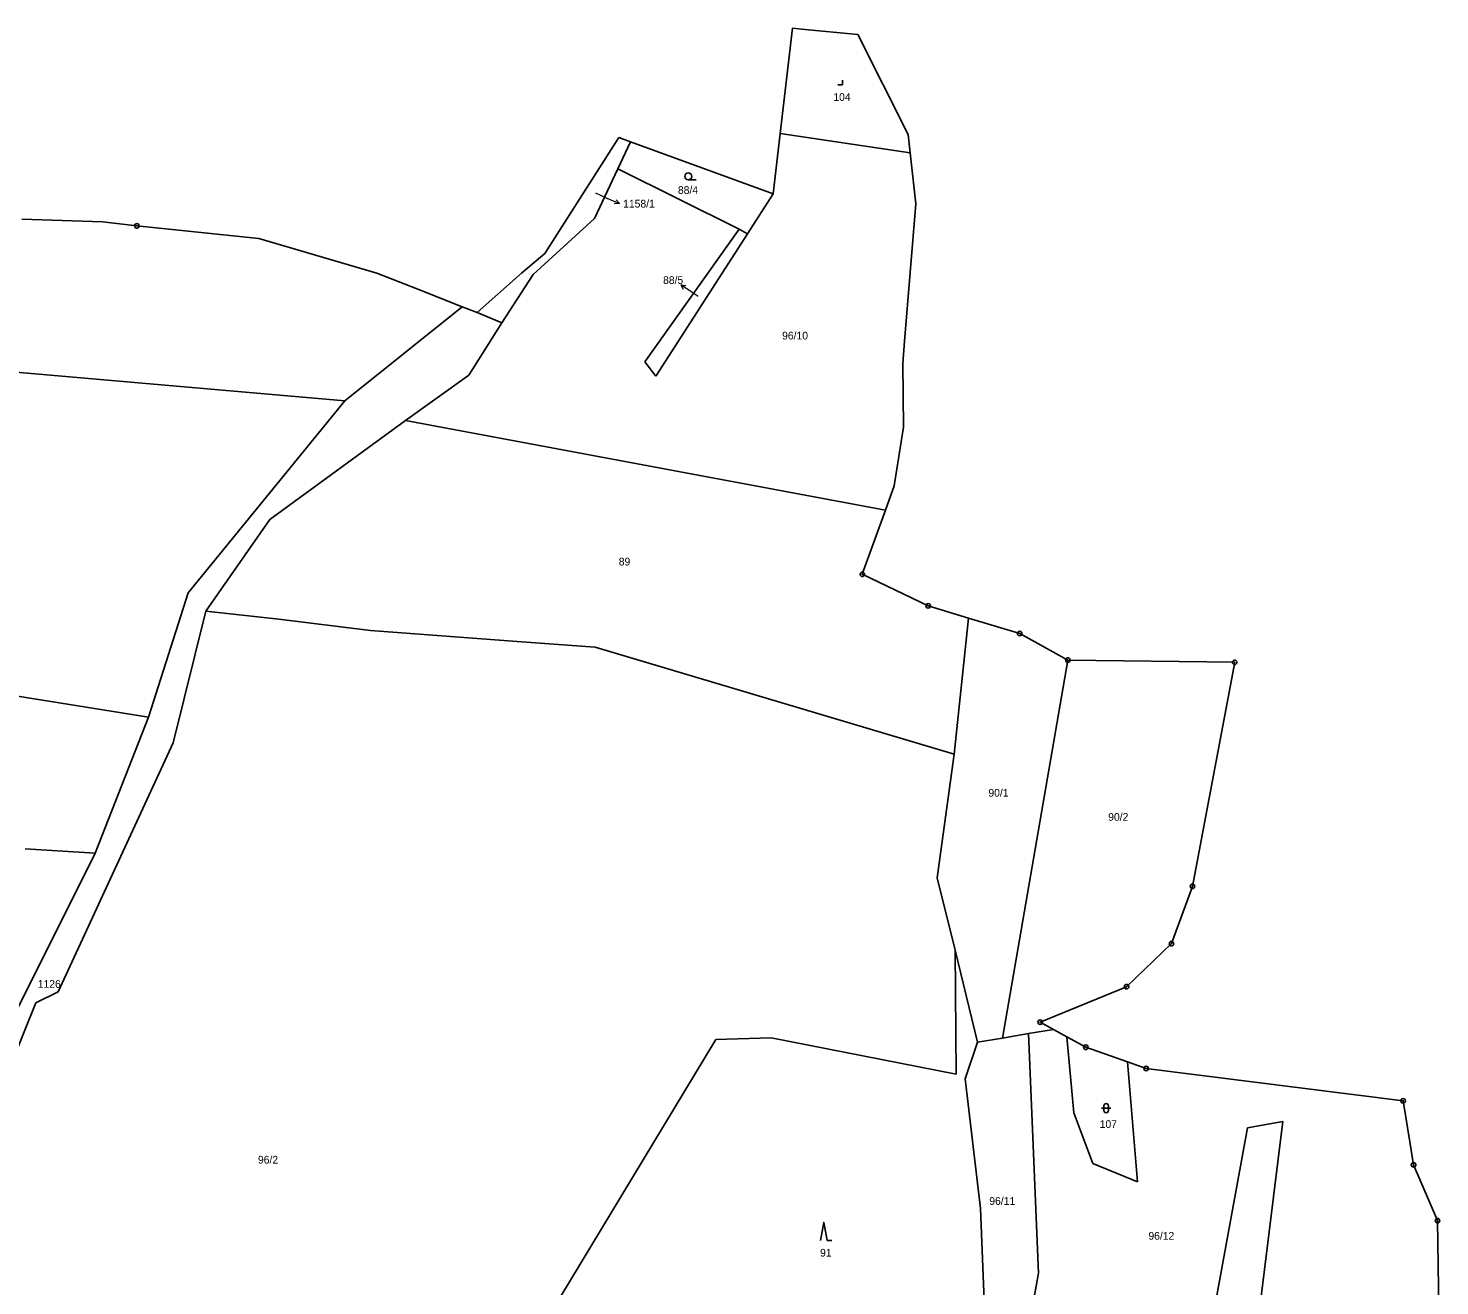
# Model space of a CAD drawing. Extents: x -765428 to -762163, y -1107632 to -1104975.
# Drawn here: x -763790.9 to -763480.4, y -1105856 to -1105579.4 of the extents above; entities that cross this region are included whole.
import ezdxf
from ezdxf.enums import TextEntityAlignment as Align

# ---------------------------------------------------------------- set-up
doc = ezdxf.new("R2010")
doc.units = 0
doc.header["$LTSCALE"] = 0.68
for name, color, linetype, lineweight in [('1', 7, 'Continuous', 25), ('3', 7, 'Continuous', 25), ('7', 7, 'Continuous', 13), ('8', 7, 'Continuous', 25)]:
    doc.layers.add(name, color=color, linetype=linetype, lineweight=lineweight)
doc.layers.add('2', color=7, linetype='Continuous')

msp = doc.modelspace()

# ---------------------------------------------------------------- linework, layer by layer
at = {"layer": '1'}
for p, q in [((-763625.49, -1105602.56), (-763622.76, -1105579.39)), ((-763622.76, -1105579.39), (-763622.04, -1105579.46)), ((-763622.04, -1105579.46), (-763620.8, -1105579.58)), ((-763620.8, -1105579.58), (-763608.39, -1105580.75)), ((-763608.39, -1105580.75), (-763597.36, -1105602.78)), ((-763660.97, -1105603.44), (-763677.26, -1105628.96)), ((-763660.97, -1105603.44), (-763658.42, -1105604.37)), ((-763627.06, -1105615.83), (-763625.49, -1105602.56)), ((-763625.49, -1105602.56), (-763596.9, -1105606.8)), ((-763597.36, -1105602.78), (-763596.9, -1105606.8)), ((-763661.2, -1105610.3), (-763658.42, -1105604.37)), ((-763658.42, -1105604.37), (-763627.06, -1105615.83)), ((-763596.9, -1105606.8), (-763595.63, -1105618.01)), ((-763666.35, -1105621.28), (-763661.2, -1105610.3)), ((-763634.49, -1105623.57), (-763661.2, -1105610.3)), ((-763627.06, -1105615.83), (-763632.67, -1105624.64)), ((-763595.63, -1105618.01), (-763598.12, -1105648.25)), ((-763792.32, -1105621.42), (-763774.59, -1105621.99)), ((-763774.59, -1105621.99), (-763767.03, -1105622.88)), ((-763767.03, -1105622.88), (-763740.22, -1105625.62)), ((-763679.82, -1105633.56), (-763666.35, -1105621.28)), ((-763740.22, -1105625.62), (-763714.25, -1105633.28)), ((-763634.49, -1105623.57), (-763655.25, -1105652.75)), ((-763652.82, -1105655.93), (-763632.67, -1105624.64)), ((-763632.67, -1105624.64), (-763634.49, -1105623.57)), ((-763677.26, -1105628.96), (-763682.44, -1105633.28)), ((-763714.25, -1105633.28), (-763705.25, -1105636.81)), ((-763692.19, -1105641.93), (-763682.44, -1105633.28)), ((-763686.73, -1105644.16), (-763679.82, -1105633.56)), ((-763705.25, -1105636.81), (-763695.48, -1105640.64)), ((-763721.29, -1105661.33), (-763695.48, -1105640.64)), ((-763695.48, -1105640.64), (-763692.19, -1105641.93)), ((-763694.02, -1105655.71), (-763686.73, -1105644.16)), ((-763692.19, -1105641.93), (-763686.73, -1105644.16)), ((-763598.12, -1105648.25), (-763598.53, -1105653.11)), ((-763832.2, -1105651.65), (-763721.29, -1105661.33)), ((-763655.25, -1105652.75), (-763652.82, -1105655.93)), ((-763598.53, -1105653.11), (-763598.36, -1105667.11)), ((-763707.91, -1105665.67), (-763694.02, -1105655.71)), ((-763755.76, -1105703.6), (-763721.29, -1105661.33)), ((-763737.76, -1105687.49), (-763707.91, -1105665.67)), ((-763707.91, -1105665.67), (-763602.33, -1105685.38)), ((-763598.36, -1105667.11), (-763600.42, -1105680.08)), ((-763600.42, -1105680.08), (-763602.33, -1105685.38)), ((-763751.85, -1105707.64), (-763737.76, -1105687.49)), ((-763602.33, -1105685.38), (-763607.42, -1105699.52)), ((-763607.42, -1105699.52), (-763592.93, -1105706.44)), ((-763764.46, -1105730.95), (-763755.76, -1105703.6)), ((-763592.93, -1105706.44), (-763584.05, -1105709.13)), ((-763759.02, -1105736.62), (-763751.85, -1105707.64)), ((-763735.83, -1105709.37), (-763751.85, -1105707.64)), ((-763715.66, -1105711.9), (-763735.83, -1105709.37)), ((-763587.18, -1105739.06), (-763584.05, -1105709.13)), ((-763584.05, -1105709.13), (-763572.79, -1105712.53)), ((-763683.33, -1105714.31), (-763715.66, -1105711.9)), ((-763572.79, -1105712.53), (-763562.22, -1105718.38)), ((-763666.23, -1105715.51), (-763683.33, -1105714.31)), ((-763666.23, -1105715.51), (-763587.18, -1105739.06)), ((-763562.22, -1105718.38), (-763576.61, -1105801.54)), ((-763562.22, -1105718.38), (-763525.49, -1105718.87)), ((-763525.49, -1105718.87), (-763534.79, -1105768.16)), ((-763798.58, -1105725.49), (-763764.46, -1105730.95)), ((-763776.21, -1105760.89), (-763764.46, -1105730.95)), ((-763784.37, -1105791.34), (-763759.02, -1105736.62)), ((-763590.93, -1105766.27), (-763587.18, -1105739.06)), ((-763794.99, -1105798.45), (-763776.21, -1105760.89)), ((-763776.21, -1105760.89), (-763791.61, -1105759.89)), ((-763587, -1105782.18), (-763590.93, -1105766.27)), ((-763534.79, -1105768.16), (-763539.4, -1105780.76)), ((-763539.4, -1105780.76), (-763549.28, -1105790.23)), ((-763586.76, -1105809.46), (-763587, -1105782.18)), ((-763587, -1105782.18), (-763582.11, -1105802.47)), ((-763568.3, -1105798.04), (-763549.28, -1105790.23)), ((-763797.19, -1105813.31), (-763789.28, -1105793.78)), ((-763789.28, -1105793.78), (-763784.37, -1105791.34)), ((-763570.87, -1105800.56), (-763565.39, -1105799.63)), ((-763568.3, -1105798.04), (-763565.39, -1105799.63)), ((-763565.39, -1105799.63), (-763562.44, -1105801.25)), ((-763676.35, -1105862.56), (-763639.64, -1105801.86)), ((-763639.64, -1105801.86), (-763627.5, -1105801.45)), ((-763627.5, -1105801.45), (-763586.76, -1105809.46)), ((-763582.11, -1105802.47), (-763584.79, -1105810.53)), ((-763576.61, -1105801.54), (-763582.11, -1105802.47)), ((-763570.87, -1105800.56), (-763576.61, -1105801.54)), ((-763568.65, -1105853.22), (-763570.87, -1105800.56)), ((-763562.44, -1105801.25), (-763558.24, -1105803.55)), ((-763560.88, -1105817.95), (-763562.44, -1105801.25)), ((-763558.24, -1105803.55), (-763549.11, -1105806.78)), ((-763549.11, -1105806.78), (-763544.98, -1105808.24)), ((-763546.91, -1105833.17), (-763549.11, -1105806.78)), ((-763544.98, -1105808.24), (-763488.44, -1105815.33)), ((-763584.79, -1105810.53), (-763581.41, -1105839.04)), ((-763488.44, -1105815.33), (-763486.96, -1105824.35)), ((-763556.74, -1105829.15), (-763560.88, -1105817.95)), ((-763522.69, -1105821.27), (-763529.58, -1105858.94)), ((-763514.9, -1105819.9), (-763522.69, -1105821.27)), ((-763519.99, -1105860.74), (-763514.9, -1105819.9)), ((-763486.96, -1105824.35), (-763486.13, -1105829.41)), ((-763546.91, -1105833.17), (-763556.74, -1105829.15)), ((-763486.13, -1105829.41), (-763480.87, -1105841.69)), ((-763581.41, -1105839.04), (-763579.97, -1105876.02)), ((-763480.87, -1105841.69), (-763480.54, -1105861.33)), ((-763573.18, -1105878.25), (-763568.65, -1105853.22))]:
    msp.add_line(p, q, dxfattribs=at)
at = {"layer": '3'}
for p, q in [((-763645.713, -1105612.72), (-763643.963, -1105612.72)), ((-763554.771, -1105816.951), (-763552.769, -1105816.951)), ((-763554.271, -1105816.451), (-763554.271, -1105817.452)), ((-763553.269, -1105817.452), (-763553.269, -1105816.451)), ((-763615.14, -1105846.07), (-763614.144, -1105846.07))]:
    msp.add_line(p, q, dxfattribs=at)
for points in [[(-763612.811, -1105591.82), (-763611.81, -1105591.82), (-763611.81, -1105590.82)], [(-763615.14, -1105846.07), (-763615.89, -1105842.07), (-763616.64, -1105846.07)]]:
    msp.add_lwpolyline(points, dxfattribs=at)
msp.add_circle((-763645.7129, -1105611.9698), 0.75, dxfattribs=at)
for centre, start, end in [((-763553.77, -1105816.4509), 0, 180), ((-763553.77, -1105817.4509), 180, 359.98789)]:
    msp.add_arc(centre, 0.5, start, end, dxfattribs=at)
at = {"layer": '7'}
for p, q in [((-763660.868, -1105617.971), (-763661.58, -1105617.106)), ((-763647.378, -1105635.812), (-763646.828, -1105636.787))]:
    msp.add_line(p, q, dxfattribs=at)
for points in [[(-763666.16, -1105615.6), (-763663.61, -1105616.75), (-763660.868, -1105617.971), (-763661.987, -1105618.021)], [(-763643.52, -1105638.4), (-763644.89, -1105637.49), (-763647.378, -1105635.812), (-763646.268, -1105635.957)]]:
    msp.add_lwpolyline(points, dxfattribs=at)
at = {"layer": '8'}
for centre, radius in [((-763767.03, -1105622.8799), 0.5), ((-763767.03, -1105622.8799), 0.0303), ((-763607.42, -1105699.5199), 0.5), ((-763607.42, -1105699.5199), 0.0303), ((-763592.93, -1105706.4399), 0.5), ((-763592.93, -1105706.4399), 0.0303), ((-763572.79, -1105712.5299), 0.5), ((-763572.79, -1105712.5299), 0.0303), ((-763562.22, -1105718.3799), 0.5), ((-763562.22, -1105718.3799), 0.0303), ((-763525.49, -1105718.8699), 0.5), ((-763525.49, -1105718.8699), 0.0303), ((-763534.79, -1105768.1599), 0.5), ((-763534.79, -1105768.1599), 0.0303), ((-763539.4, -1105780.7599), 0.5), ((-763539.4, -1105780.7599), 0.0303), ((-763549.28, -1105790.2299), 0.5), ((-763549.28, -1105790.2299), 0.0303), ((-763568.3, -1105798.0399), 0.5), ((-763568.3, -1105798.0399), 0.0303), ((-763558.24, -1105803.5499), 0.5), ((-763558.24, -1105803.5499), 0.0303), ((-763544.98, -1105808.2399), 0.5), ((-763544.98, -1105808.2399), 0.0303), ((-763488.44, -1105815.3299), 0.5), ((-763488.44, -1105815.3299), 0.0303), ((-763486.13, -1105829.4099), 0.5), ((-763486.13, -1105829.4099), 0.0303), ((-763480.87, -1105841.6899), 0.5), ((-763480.87, -1105841.6899), 0.0303)]:
    msp.add_circle(centre, radius, dxfattribs=at)

# ---------------------------------------------------------------- texts
at = {"layer": '2'}
for s, p in [('104', (-763611.899, -1105595.375)), ('96/10', (-763622.22, -1105647.855)), ('89', (-763659.739, -1105697.575)), ('90/1', (-763577.469, -1105748.425)), ('90/2', (-763551.109, -1105753.735)), ('96/2', (-763738.179, -1105829.145)), ('96/11', (-763576.64, -1105838.225)), ('96/12', (-763541.63, -1105845.885))]:
    msp.add_text(s, height=1.7, dxfattribs=at).set_placement(p, align=Align.CENTER)
for s, p in [('88/4', (-763647.99, -1105615.835)), ('1158/1', (-763660.04, -1105618.835)), ('1126', (-763788.84, -1105790.475)), ('107', (-763555.19, -1105821.305)), ('91', (-763616.71, -1105849.605))]:
    msp.add_text(s, height=1.7, dxfattribs=at).set_placement(p)
msp.add_text('88/5', height=1.7, dxfattribs=at).set_placement((-763646.829, -1105635.645), align=Align.RIGHT)

doc.saveas('drawing.dxf')
